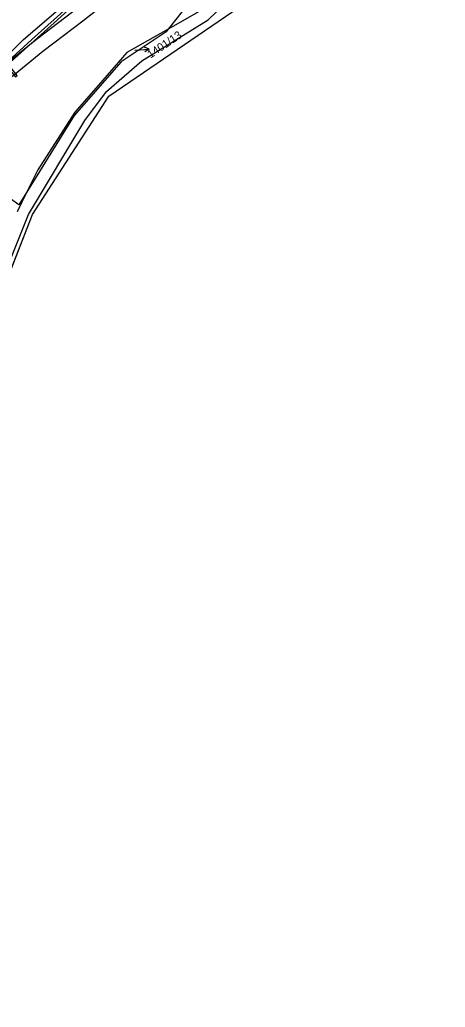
# Model space of a CAD drawing. Extents: x -756746 to -753363, y -1166406 to -1161727.
# Drawn here: x -754611.7 to -754521.3, y -1164367.9 to -1164158.2 of the extents above; entities that cross this region are included whole.
import ezdxf

# ---------------------------------------------------------------- set-up
doc = ezdxf.new("R2010")
doc.units = 0
for name, color, linetype in [('Hranice kat_území', 7, 'Continuous'), ('Hranice parcel', 7, 'Continuous'), ('Parcelní čísla', 7, 'Continuous'), ('Pop  PČ popisy', 7, 'Continuous'), ('Věcná břemena k části', 7, 'Continuous')]:
    doc.layers.add(name, color=color, linetype=linetype)

msp = doc.modelspace()

# ---------------------------------------------------------------- linework, layer by layer
at = {"layer": 'Hranice kat_území'}
msp.add_lwpolyline([(-754799.29, -1164371.65), (-754769.76, -1164367.38), (-754765.11, -1164366.71), (-754755.34, -1164365.3), (-754742.47, -1164363.45), (-754740.17, -1164363.11), (-754738.52, -1164362.62), (-754727.43, -1164359.34), (-754723.24, -1164355.68), (-754708.62, -1164342.9), (-754704.29, -1164339.2), (-754691.34, -1164328.14), (-754689.82, -1164326.84), (-754682.31, -1164319.71), (-754672.54, -1164310.45), (-754671.74, -1164309.54), (-754662.33, -1164298.81), (-754649.66, -1164283.46), (-754637.3, -1164266), (-754630.01, -1164253.14), (-754608.98, -1164199.54), (-754592.78, -1164174.41), (-754565.08, -1164155.46)], dxfattribs=at)
at = {"layer": 'Hranice parcel'}
for p, q in [((-754592.78, -1164174.41), (-754565.08, -1164155.46)), ((-754608.98, -1164199.54), (-754592.78, -1164174.41)), ((-754610.26, -1164194.87), (-754612.24, -1164198.92)), ((-754630.01, -1164253.14), (-754608.98, -1164199.54))]:
    msp.add_line(p, q, dxfattribs=at)
for points in [[(-754617.44, -1164169.7), (-754617.83, -1164169.28), (-754610.93, -1164162.34), (-754598.58, -1164151.72), (-754575.87, -1164133.09), (-754569.81, -1164127.99), (-754562.98, -1164121.7), (-754549.87, -1164109.19), (-754543.67, -1164103.91), (-754537.04, -1164098.63), (-754524.38, -1164089.51), (-754509.68, -1164079.22), (-754494.48, -1164068.89), (-754479, -1164058.74), (-754463.36, -1164048.85), (-754447.87, -1164039.34), (-754431.34, -1164029.57), (-754416.89, -1164021.41), (-754413.53, -1164019.62)], [(-754617.44, -1164169.7), (-754608.15, -1164162.27), (-754598.92, -1164155.26), (-754586.86, -1164145.29), (-754579.33, -1164139.26), (-754566.75, -1164128.86), (-754557.07, -1164119.64), (-754546.37, -1164109.86), (-754535.91, -1164101.1), (-754522.55, -1164091.34), (-754509.47, -1164082.16), (-754496.11, -1164073.07), (-754482.86, -1164064.32), (-754468.69, -1164055.25), (-754454.06, -1164046.15), (-754439.23, -1164037.21), (-754425.35, -1164029.09), (-754416.2, -1164024.1)], [(-754419.11, -1164028.97), (-754423.81, -1164031.53), (-754437.68, -1164039.61), (-754452.39, -1164048.48), (-754467.39, -1164057.81), (-754481.2, -1164066.65), (-754494.54, -1164075.47), (-754507.75, -1164084.45), (-754520.95, -1164093.7), (-754534.06, -1164103.29), (-754544.42, -1164111.96), (-754554.85, -1164121.53), (-754564.96, -1164131.08), (-754577.52, -1164141.5), (-754593.72, -1164154.84), (-754598.27, -1164158.45), (-754604.48, -1164163.14), (-754606.82, -1164164.89), (-754615.42, -1164171.96)], [(-754662.33, -1164298.81), (-754658.26, -1164291.03), (-754650.15, -1164282.93), (-754637.98, -1164265.54), (-754631.15, -1164252.7), (-754618.77, -1164221.63), (-754609.81, -1164199.49), (-754597.85, -1164179.54), (-754593.24, -1164173.41), (-754585.77, -1164166.89), (-754571.68, -1164158.2), (-754555.25, -1164142.39), (-754548.5, -1164137.25), (-754544.02, -1164135.67), (-754526.51, -1164132.71), (-754510.93, -1164132.71), (-754493.43, -1164131.13), (-754477.21, -1164128.16), (-754462.69, -1164124.61), (-754456.3, -1164123.11)], [(-754565.68, -1164145.64), (-754569.49, -1164149.5), (-754571.69, -1164151.74), (-754573.11, -1164152.75), (-754575.89, -1164154.73), (-754580.16, -1164160.13)], [(-754564.19, -1164147.12), (-754565.9, -1164149.52), (-754573.6, -1164156.42), (-754580.16, -1164160.13)], [(-754580.16, -1164160.13), (-754580.61, -1164160.7), (-754590.14, -1164167.08), (-754600.14, -1164178.47), (-754610.26, -1164194.87)], [(-754580.16, -1164160.13), (-754588.97, -1164165.11), (-754594.95, -1164172.03), (-754599.99, -1164177.76), (-754607.89, -1164190.01), (-754610.26, -1164194.87)], [(-754610.26, -1164194.87), (-754611.88, -1164197.49), (-754614.47, -1164195.63)]]:
    msp.add_lwpolyline(points, dxfattribs=at)
at = {"layer": 'Pop  PČ popisy'}
for p, q in [((-754587.23, -1164164.65), (-754587.19, -1164164.64)), ((-754587.19, -1164164.64), (-754584.2, -1164164.43)), ((-754584.2, -1164164.43), (-754585.23, -1164164)), ((-754584.2, -1164164.43), (-754585.16, -1164165))]:
    msp.add_line(p, q, dxfattribs=at)
at = {"layer": 'Věcná břemena k části'}
msp.add_lwpolyline([(-754598.29, -1164152.56), (-754609.13, -1164162.37), (-754614.15, -1164166.92), (-754614.71, -1164167.42), (-754621.93, -1164174.04), (-754625.51, -1164177.32), (-754631.07, -1164182.42), (-754630.71, -1164182.77), (-754625.17, -1164177.69), (-754621.6, -1164174.42), (-754614.56, -1164167.96), (-754612.6, -1164170.29), (-754612.22, -1164169.97), (-754614.19, -1164167.62), (-754612.85, -1164166.41), (-754607.95, -1164161.98), (-754597.97, -1164152.94)], dxfattribs=at)

# ---------------------------------------------------------------- texts
at = {"layer": 'Parcelní čísla'}
msp.add_text('1401/13', height=1.7, rotation=34, dxfattribs=at).set_placement((-754583.92, -1164166.41))

doc.saveas('drawing.dxf')
